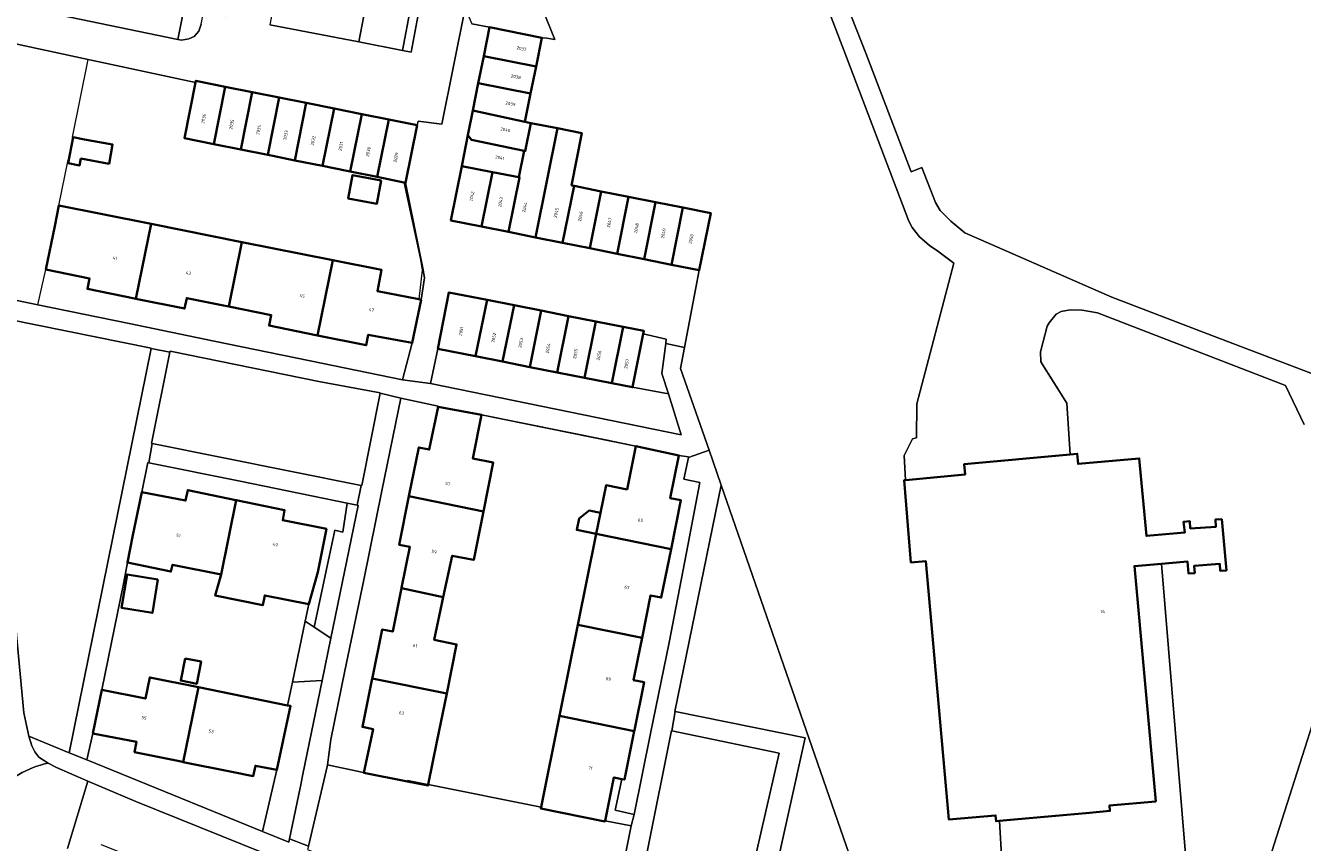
# Model space of a CAD drawing. Header units: metres. Extents: x 197700 to 204338, y 317132 to 325229.
# Tile 1003 of 1056: x 198874 to 199017, y 321594 to 321686. Entities that reach past the tile are written whole.
import ezdxf
from ezdxf.enums import TextEntityAlignment as Align

# ---------------------------------------------------------------- set-up
doc = ezdxf.new("R2010")
doc.units = ezdxf.units.M
for name, color, linetype, lineweight in [('B-WE-GR-BEPLANTING_CULTUUR_BODEMBEDEKKER-GV', 90, 'Continuous', 18), ('B-WE-GR-BEPLANTING_CULTUUR_HEESTERS-GV', 90, 'Continuous', 18), ('B-WE-GR-GROENVOORZIENING-GV', 80, 'Continuous', 18), ('B-WE-IE-TERREINAFSCHEIDING_KUNSTMATIG_HEKWERK-G', 20, 'IE-TERREINAFSCHEIDING-KUNSTMATIG', 18), ('B-WE-IE-TERREINAFSCHEIDING_KUNSTMATIG_MUUR-G', 90, 'IE-TERREINAFSCHEIDING-KUNSTMATIG-DICHT', 18), ('B-WE-OG-BEBOUWING-GV', 7, 'Continuous', 35), ('B-WE-OG-BEBOUWING-T18', 10, 'Continuous', 18), ('B-WE-OG-TERREIN_CULTUURSCHEIDING-GV', 7, 'Continuous', 18), ('B-WE-OG-TERREIN_ERF-GV', 7, 'Continuous', 18), ('B-WE-VH-VERHARDING_ASFALT-GV', 252, 'Continuous', 18), ('B-WE-VH-VERHARDING_BETONSTRAATSTEEN-GV', 252, 'Continuous', 18), ('B-WE-VH-VERHARDING_OPEN-GV', 252, 'Continuous', 18), ('B-WE-VH-VERHARDING_TEGEL-GV', 252, 'Continuous', 18)]:
    doc.layers.add(name, color=color, linetype=linetype, lineweight=lineweight)
doc.styles.add('NLCS-ISO-M200-T18', font='NLCS-ISO.ttf', dxfattribs={"height": 0.36})
doc.linetypes.add('IE-TERREINAFSCHEIDING-KUNSTMATIG', pattern='A,4,[82,NLCS.SHX,S=0.75,R=90,X=0,Y=0],4,-2', length=10)
doc.linetypes.add('IE-TERREINAFSCHEIDING-KUNSTMATIG-DICHT', pattern='A,8,-1,[82,NLCS.SHX,S=0.75,R=90,X=0,Y=0],-1', length=10)

msp = doc.modelspace()

# ---------------------------------------------------------------- linework, layer by layer
at = {"layer": 'B-WE-GR-BEPLANTING_CULTUUR_BODEMBEDEKKER-GV'}
msp.add_lwpolyline([(198915.918, 321683.308), (198916.863, 321688.217), (198911.953, 321689.163), (198911.008, 321684.253)], close=True, dxfattribs=at)
at = {"layer": 'B-WE-GR-BEPLANTING_CULTUUR_HEESTERS-GV'}
msp.add_lwpolyline([(198941.752, 321645.5), (198945.769, 321644.754), (198945.044, 321647.058), (198945.466, 321650.412), (198945.529, 321650.912), (198942.934, 321651.504)], close=True, dxfattribs=at)
at = {"layer": 'B-WE-GR-GROENVOORZIENING-GV'}
for points in [[(198929.277, 321693.812), (198928.25, 321693.389), (198926.712, 321697.189), (198924.584, 321696.239), (198924.57, 321696.172), (198922.939, 321688.035), (198923.694, 321686.293), (198925.682, 321685.912), (198931.562, 321684.719), (198932.13, 321684.67), (198933.013, 321684.514), (198929.931, 321692.182)], [(198868.951, 321653.663), (198870.674, 321637.618), (198873.409, 321608.949), (198873.961, 321606.345), (198878.504, 321604.463), (198887.695, 321649.836), (198887.705, 321649.884), (198871.805, 321653.088)], [(198913.404, 321644.84), (198913.409, 321644.865), (198906.534, 321646.128), (198889.838, 321649.547), (198889.819, 321649.455), (198887.753, 321639.204), (198887.837, 321639.187), (198911.286, 321634.486), (198911.374, 321634.468)], [(198924.125, 321648.97), (198919.891, 321649.804), (198919.054, 321645.906), (198947.217, 321640.147), (198945.769, 321644.754), (198941.752, 321645.5), (198939.432, 321645.957), (198936.358, 321646.562), (198933.283, 321647.167), (198930.219, 321647.771), (198927.159, 321648.373)], [(198906, 321618.587), (198908.314, 321629.478), (198909.21, 321629.254), (198909.699, 321632.495), (198897.682, 321634.941), (198887.454, 321637.013), (198887.338, 321637.036), (198886.66, 321633.72), (198891.58, 321632.78), (198891.81, 321633.96), (198897.221, 321632.84), (198897.239, 321632.836), (198902.68, 321631.71), (198902.47, 321630.58), (198907.39, 321629.61), (198906.4, 321624.76), (198905.411, 321621.138), (198905.011, 321619.244)], [(198946.527, 321609.115), (198961.134, 321606.158), (198957.434, 321589.631), (198957.525, 321589.639), (198966.977, 321590.423), (198951.706, 321634.526), (198946.481, 321609.124)], [(198909.699, 321632.495), (198909.21, 321629.254), (198908.314, 321629.478), (198906, 321618.587), (198907.876, 321617.341), (198910.947, 321632.241), (198910.837, 321632.263)], [(198906, 321618.587), (198905.011, 321619.244), (198903.565, 321612.403), (198906.898, 321612.596), (198907.876, 321617.341)], [(198951.572, 321575.554), (198958.195, 321604.438), (198946.138, 321606.957), (198946.129, 321606.959), (198940.688, 321579.919), (198940.577, 321579.37), (198951.45, 321575.022)], [(198918.813, 321600.909), (198918.79, 321600.792), (198916.47, 321601.26), (198911.58, 321602.24), (198911.34, 321602.291), (198907.497, 321603.116), (198907.493, 321603.087), (198905.354, 321593.991), (198905.271, 321593.636), (198938.366, 321580.192), (198938.505, 321580.889), (198941.573, 321596.264), (198938.656, 321596.858), (198938.64, 321596.78), (198931.44, 321598.23), (198931.47, 321598.382)]]:
    msp.add_lwpolyline(points, close=True, dxfattribs=at)
at = {"layer": 'B-WE-IE-TERREINAFSCHEIDING_KUNSTMATIG_HEKWERK-G'}
for points in [[(198890.71, 321684.523), (198896.724, 321714.707)], [(198872.13, 321684.107), (198880.65, 321682.282)], [(198878.896, 321673.555), (198880.65, 321682.282)], [(198880.65, 321682.282), (198892.701, 321679.701)], [(198877.359, 321665.908), (198878.39, 321671.039)], [(198874.974, 321654.75), (198875.89, 321658.71)]]:
    msp.add_lwpolyline(points, dxfattribs=at)
at = {"layer": 'B-WE-IE-TERREINAFSCHEIDING_KUNSTMATIG_MUUR-G'}
for points in [[(198916.086, 321668.493), (198917.928, 321659.784), (198918.139, 321658.645), (198917.76, 321655.368)], [(198924.79, 321642.41), (198942.113, 321638.905)], [(198884.643, 321623.617), (198885.05, 321625.82)], [(198882.16, 321611.55), (198884.643, 321623.617)], [(198905.411, 321621.138), (198905.011, 321619.244)], [(198905.011, 321619.244), (198903.565, 321612.403)], [(198903.565, 321612.403), (198903.015, 321609.8)], [(198931.47, 321598.382), (198916.492, 321601.372)]]:
    msp.add_lwpolyline(points, dxfattribs=at)
at = {"layer": 'B-WE-OG-BEBOUWING-GV'}
for points in [[(198925.682, 321685.912), (198925.032, 321682.647), (198930.908, 321681.494), (198931.562, 321684.719)], [(198924.426, 321679.608), (198930.291, 321678.457), (198930.908, 321681.494), (198925.032, 321682.647)], [(198896.006, 321679.233), (198892.739, 321679.89), (198892.701, 321679.701), (198891.446, 321673.458), (198894.754, 321672.793)], [(198897.784, 321672.183), (198899.036, 321678.624), (198896.006, 321679.233), (198894.754, 321672.793)], [(198923.82, 321676.568), (198929.646, 321675.277), (198930.291, 321678.457), (198924.426, 321679.608)], [(198899.036, 321678.624), (198897.784, 321672.183), (198900.814, 321671.573), (198902.074, 321678.014)], [(198903.843, 321670.964), (198905.114, 321677.402), (198902.074, 321678.014), (198900.814, 321671.573), (198901.353, 321671.465)], [(198905.114, 321677.402), (198903.843, 321670.964), (198906.933, 321670.342), (198908.233, 321676.775)], [(198910.053, 321669.713), (198911.342, 321676.151), (198908.233, 321676.775), (198906.933, 321670.342), (198909.674, 321669.79)], [(198923.267, 321673.79), (198923.66, 321673.25), (198929.56, 321672.03), (198929.69, 321672), (198930.311, 321675.147), (198929.646, 321675.277), (198923.82, 321676.568)], [(198913.082, 321669.101), (198914.382, 321675.54), (198911.342, 321676.151), (198910.053, 321669.713)], [(198916.256, 321668.459), (198917.564, 321674.9), (198914.382, 321675.54), (198913.082, 321669.101), (198916.086, 321668.493)], [(198930.311, 321675.147), (198929.69, 321672), (198929.56, 321672.03), (198928.98, 321669.06), (198929.06, 321669.04), (198927.835, 321662.927), (198930.854, 321662.32), (198932.12, 321668.64), (198933.301, 321674.565)], [(198878.95, 321673.551), (198878.406, 321670.638), (198879.683, 321670.399), (198879.821, 321671.155), (198882.98, 321670.577), (198883.375, 321672.736), (198880.217, 321673.315)], [(198929.56, 321672.03), (198923.66, 321673.25), (198923.267, 321673.79), (198922.575, 321670.317), (198926.03, 321669.63), (198928.98, 321669.06)], [(198933.896, 321661.708), (198935.181, 321668.087), (198934.897, 321668.143), (198936.045, 321674.03), (198933.301, 321674.565), (198932.12, 321668.64), (198930.854, 321662.32)], [(198913.524, 321668.716), (198910.32, 321669.303), (198909.838, 321666.672), (198913.042, 321666.085)], [(198924.796, 321663.538), (198926.03, 321669.63), (198922.575, 321670.317), (198921.362, 321664.229)], [(198928.98, 321669.06), (198926.03, 321669.63), (198924.796, 321663.538), (198927.835, 321662.927), (198929.06, 321669.04)], [(198936.954, 321661.092), (198938.223, 321667.483), (198935.181, 321668.087), (198933.896, 321661.708)], [(198936.954, 321661.092), (198940.013, 321660.477), (198941.285, 321666.875), (198938.223, 321667.483)], [(198943.043, 321659.867), (198944.324, 321666.272), (198941.285, 321666.875), (198940.013, 321660.477)], [(198887.7, 321663.839), (198882.25, 321664.93), (198877.359, 321665.908), (198876.881, 321663.564), (198875.89, 321658.71), (198880.8, 321657.72), (198880.56, 321656.54), (198885.849, 321655.471), (198885.996, 321655.441)], [(198946.102, 321659.252), (198947.377, 321665.666), (198944.324, 321666.272), (198943.043, 321659.867)], [(198947.377, 321665.666), (198946.102, 321659.252), (198949.235, 321658.622), (198950.526, 321665.041)], [(198896.442, 321654.55), (198897.899, 321661.797), (198887.7, 321663.839), (198885.996, 321655.441), (198891.46, 321654.33), (198891.7, 321655.51), (198895.643, 321654.711)], [(198897.899, 321661.797), (198896.442, 321654.55), (198901.18, 321653.59), (198900.94, 321652.42), (198906.181, 321651.36), (198906.382, 321651.32), (198908.111, 321659.753)], [(198917.76, 321655.368), (198913.1, 321656.3), (198913.57, 321658.66), (198908.111, 321659.753), (198906.382, 321651.32), (198911.84, 321650.22), (198912.07, 321651.4), (198917.01, 321650.47), (198918, 321655.32)], [(198924.125, 321648.97), (198925.417, 321655.295), (198921.138, 321656.137), (198919.891, 321649.804)], [(198925.417, 321655.295), (198924.125, 321648.97), (198927.159, 321648.373), (198928.449, 321654.698)], [(198930.219, 321647.771), (198931.498, 321654.097), (198928.449, 321654.698), (198927.159, 321648.373)], [(198931.498, 321654.097), (198930.219, 321647.771), (198933.283, 321647.167), (198934.561, 321653.494)], [(198936.358, 321646.562), (198937.633, 321652.889), (198934.561, 321653.494), (198933.283, 321647.167)], [(198939.432, 321645.957), (198940.705, 321652.285), (198937.633, 321652.889), (198936.358, 321646.562)], [(198940.705, 321652.285), (198939.432, 321645.957), (198941.752, 321645.5), (198942.934, 321651.504), (198942.999, 321651.833)], [(198919.92, 321643.29), (198918.93, 321638.5), (198917.75, 321638.74), (198916.647, 321633.27), (198925.007, 321631.569), (198926.11, 321637.04), (198923.8, 321637.51), (198924.79, 321642.41)], [(198937.675, 321629.049), (198946.06, 321627.34), (198947.17, 321632.81), (198945.98, 321633.05), (198946.95, 321637.85), (198942.113, 321638.905), (198941.12, 321634.04), (198938.78, 321634.51), (198938.15, 321631.395)], [(198972.364, 321635.082), (198972.23, 321635.07), (198972.99, 321625.84), (198974.66, 321625.99), (198977.245, 321596.979), (198982.492, 321597.449), (198982.55, 321596.8), (198982.941, 321596.835), (198984.57, 321596.982), (198993.016, 321597.743), (198995.32, 321597.95), (198995.27, 321598.56), (199000.47, 321599.02), (198998.067, 321625.429), (199001.114, 321625.696), (199004.021, 321625.95), (199004.15, 321624.58), (199004.85, 321624.64), (199004.78, 321625.44), (199007.65, 321625.69), (199007.71, 321624.89), (199008.41, 321624.95), (199007.87, 321630.68), (199007.17, 321630.64), (199007.22, 321629.84), (199004.35, 321629.66), (199004.3, 321630.46), (199003.6, 321630.41), (199003.715, 321629.188), (198999.413, 321628.819), (198998.62, 321637.52), (198991.76, 321636.9), (198991.66, 321638.04), (198990.86, 321637.966), (198978.97, 321636.87), (198979.08, 321635.71)], [(198897.239, 321632.836), (198897.221, 321632.84), (198891.81, 321633.96), (198891.58, 321632.78), (198886.66, 321633.72), (198885.67, 321628.9), (198885.05, 321625.82), (198889.92, 321624.81), (198890.12, 321625.57), (198895.558, 321624.48)], [(198895.558, 321624.48), (198894.91, 321622.12), (198900.24, 321621.04), (198900.46, 321622.13), (198905.411, 321621.138), (198906.4, 321624.76), (198907.39, 321629.61), (198902.47, 321630.58), (198902.68, 321631.71), (198897.239, 321632.836)], [(198916.647, 321633.27), (198915.55, 321627.83), (198916.74, 321627.59), (198915.809, 321622.973), (198915.805, 321622.952), (198920.501, 321621.953), (198921.514, 321626.584), (198923.693, 321626.174), (198923.91, 321626.13), (198925.007, 321631.569)], [(198935.737, 321630.787), (198935.476, 321629.494), (198937.675, 321629.049), (198938.15, 321631.395), (198936.866, 321631.655)], [(198942.82, 321617.39), (198943.77, 321622.14), (198944.96, 321621.9), (198946.06, 321627.34), (198937.675, 321629.049), (198935.61, 321618.84)], [(198888.474, 321623.92), (198885.015, 321624.49), (198884.397, 321620.739), (198887.856, 321620.169)], [(198912.548, 321612.936), (198912.526, 321612.825), (198920.881, 321611.144), (198921.99, 321616.63), (198919.482, 321617.164), (198920.501, 321621.953), (198915.805, 321622.952), (198914.82, 321618.07), (198913.63, 321618.31)], [(198941.93, 321606.9), (198941.951, 321607.003), (198943.04, 321612.39), (198941.86, 321612.63), (198942.34, 321615.01), (198942.82, 321617.39), (198935.61, 321618.84), (198933.542, 321608.62)], [(198891.523, 321615.07), (198891.025, 321612.58), (198892.823, 321612.221), (198893.32, 321614.711)], [(198882.16, 321611.55), (198881.17, 321606.64), (198886.08, 321605.69), (198885.85, 321604.53), (198891.062, 321603.48), (198891.308, 321603.431), (198893.011, 321611.825), (198887.55, 321612.93), (198887.07, 321610.56)], [(198920.881, 321611.144), (198912.526, 321612.825), (198911.43, 321607.38), (198912.61, 321607.14), (198911.58, 321602.24), (198916.47, 321601.26), (198918.79, 321600.792), (198918.813, 321600.909), (198919.78, 321605.7)], [(198903.015, 321609.8), (198893.011, 321611.825), (198891.308, 321603.431), (198896.75, 321602.34), (198899.172, 321601.859), (198899.405, 321603.03), (198901.82, 321602.55), (198903.36, 321609.73)], [(198933.542, 321608.62), (198931.47, 321598.382), (198931.44, 321598.23), (198938.64, 321596.78), (198938.656, 321596.858), (198939.65, 321601.71), (198940.524, 321601.532), (198940.83, 321601.47), (198941.93, 321606.9)]]:
    msp.add_lwpolyline(points, close=True, dxfattribs=at)
at = {"layer": 'B-WE-OG-TERREIN_CULTUURSCHEIDING-GV'}
msp.add_lwpolyline([(198904.733, 321602.093), (198906.898, 321612.596), (198903.565, 321612.403), (198903.015, 321609.8), (198903.36, 321609.73), (198901.82, 321602.55), (198900.193, 321595.652), (198903.166, 321594.44), (198903.245, 321594.821), (198904.426, 321600.546), (198904.456, 321600.69), (198904.691, 321601.882)], close=True, dxfattribs=at)
at = {"layer": 'B-WE-OG-TERREIN_ERF-GV'}
for points in [[(198877.48, 321687.255), (198890.71, 321684.523), (198896.724, 321714.707)], [(198983.21, 321592.282), (198982.941, 321596.835), (198982.55, 321596.8), (198982.492, 321597.449), (198977.245, 321596.979), (198974.66, 321625.99), (198972.99, 321625.84), (198972.23, 321635.07), (198972.364, 321635.082), (198972.221, 321637.838), (198973.179, 321639.726), (198973.608, 321639.81), (198973.653, 321643.63), (198977.791, 321659.411), (198976.001, 321660.769), (198975.058, 321661.401), (198973.956, 321662.378), (198973.122, 321663.431), (198972.737, 321664.135), (198965.471, 321683.33), (198959.254, 321699.555)], [(198963.016, 321695.457), (198967.932, 321682.991), (198973.001, 321669.682), (198974.215, 321670.152), (198975.74, 321666.244), (198976.261, 321665.353), (198977.453, 321664.139), (198979.021, 321662.846), (198995.534, 321655.617), (199006.746, 321651.321), (199030.544, 321642.242), (199030.616, 321642.214), (199047.096, 321693.433)], [(198929.931, 321692.182), (198933.013, 321684.514), (198932.13, 321684.67), (198931.562, 321684.719), (198930.908, 321681.494), (198930.291, 321678.457), (198929.646, 321675.277), (198930.311, 321675.147), (198933.301, 321674.565), (198936.045, 321674.03), (198934.897, 321668.143), (198935.181, 321668.087), (198938.223, 321667.483), (198941.285, 321666.875), (198944.324, 321666.272), (198947.377, 321665.666), (198950.526, 321665.041), (198949.235, 321658.622), (198947.561, 321649.954), (198947.106, 321647.6), (198950.328, 321638.444), (198951.706, 321634.526), (198966.977, 321590.423)], [(198871.578, 321655.447), (198874.974, 321654.75), (198885.252, 321652.639), (198894.799, 321650.678), (198905.572, 321648.465), (198915.909, 321646.341), (198917.01, 321650.47), (198912.07, 321651.4), (198911.84, 321650.22), (198906.382, 321651.32), (198906.181, 321651.36), (198900.94, 321652.42), (198901.18, 321653.59), (198896.442, 321654.55), (198895.643, 321654.711), (198891.7, 321655.51), (198891.46, 321654.33), (198885.996, 321655.441), (198885.849, 321655.471), (198880.56, 321656.54), (198880.8, 321657.72), (198875.89, 321658.71), (198876.881, 321663.564), (198877.359, 321665.908), (198882.25, 321664.93), (198887.7, 321663.839), (198897.899, 321661.797), (198908.111, 321659.753), (198913.57, 321658.66), (198913.1, 321656.3), (198917.76, 321655.368), (198918, 321655.32), (198918.405, 321657.77), (198918.185, 321658.866), (198916.256, 321668.459), (198916.086, 321668.493), (198913.082, 321669.101), (198910.053, 321669.713), (198909.674, 321669.79), (198906.933, 321670.342), (198903.843, 321670.964), (198901.353, 321671.465), (198900.814, 321671.573), (198897.784, 321672.183), (198894.754, 321672.793), (198891.446, 321673.458), (198892.701, 321679.701), (198880.65, 321682.282), (198872.13, 321684.107)], [(199017.12, 321641.305), (199015.025, 321645.698), (198993.929, 321653.861), (198992.192, 321654.146), (198990.879, 321654.18), (198989.856, 321654.008), (198989.304, 321653.693), (198988.488, 321652.731), (198988.284, 321652.371), (198987.548, 321649.484), (198987.568, 321648.346), (198990.472, 321643.696), (198990.86, 321637.966), (198991.66, 321638.04), (198991.76, 321636.9), (198998.62, 321637.52), (198999.413, 321628.819), (199003.715, 321629.188), (199003.6, 321630.41), (199004.3, 321630.46), (199004.35, 321629.66), (199007.22, 321629.84), (199007.17, 321630.64), (199007.87, 321630.68), (199008.41, 321624.95), (199007.71, 321624.89), (199007.65, 321625.69), (199004.78, 321625.44), (199004.85, 321624.64), (199004.15, 321624.58), (199004.021, 321625.95), (199001.114, 321625.696), (199003.798, 321593.105)], [(199013.482, 321593.403), (199021.781, 321619.296)]]:
    msp.add_lwpolyline(points, dxfattribs=at)
for points in [[(198878.406, 321670.638), (198878.95, 321673.551), (198880.217, 321673.315), (198883.375, 321672.736), (198882.98, 321670.577), (198879.821, 321671.155), (198879.683, 321670.399)], [(198913.524, 321668.716), (198913.042, 321666.085), (198909.838, 321666.672), (198910.32, 321669.303)], [(198915.809, 321622.973), (198916.74, 321627.59), (198915.55, 321627.83), (198916.647, 321633.27), (198917.75, 321638.74), (198918.93, 321638.5), (198919.92, 321643.29), (198919.94, 321643.382), (198915.746, 321644.281), (198913.615, 321633.859), (198911.568, 321623.893), (198909.436, 321613.66), (198907.861, 321605.975), (198907.497, 321603.116), (198911.34, 321602.291), (198911.58, 321602.24), (198912.61, 321607.14), (198911.43, 321607.38), (198912.526, 321612.825), (198912.548, 321612.936), (198913.63, 321618.31), (198914.82, 321618.07), (198915.805, 321622.952)], [(198931.47, 321598.382), (198933.542, 321608.62), (198935.61, 321618.84), (198937.675, 321629.049), (198935.476, 321629.494), (198935.737, 321630.787), (198936.866, 321631.655), (198938.15, 321631.395), (198938.78, 321634.51), (198941.12, 321634.04), (198942.113, 321638.905), (198939.765, 321639.38), (198938.88, 321639.559), (198924.79, 321642.41), (198923.8, 321637.51), (198926.11, 321637.04), (198925.007, 321631.569), (198923.91, 321626.13), (198923.693, 321626.174), (198921.514, 321626.584), (198920.501, 321621.953), (198919.482, 321617.164), (198921.99, 321616.63), (198920.881, 321611.144), (198919.78, 321605.7), (198918.813, 321600.909)], [(198941.951, 321607.003), (198941.93, 321606.9), (198940.83, 321601.47), (198940.524, 321601.532), (198939.792, 321598.044), (198941.916, 321597.563), (198943.766, 321606.628), (198945.853, 321616.858), (198947.794, 321626.963), (198949.303, 321634.803), (198947.488, 321635.202), (198948.008, 321637.627), (198948.019, 321637.68), (198946.95, 321637.85), (198945.98, 321633.05), (198947.17, 321632.81), (198946.06, 321627.34), (198944.96, 321621.9), (198943.77, 321622.14), (198942.82, 321617.39), (198942.34, 321615.01), (198941.86, 321612.63), (198943.04, 321612.39)], [(198893.011, 321611.825), (198903.015, 321609.8), (198903.565, 321612.403), (198905.011, 321619.244), (198905.411, 321621.138), (198900.46, 321622.13), (198900.24, 321621.04), (198894.91, 321622.12), (198895.558, 321624.48), (198890.12, 321625.57), (198889.92, 321624.81), (198885.05, 321625.82), (198884.643, 321623.617), (198882.16, 321611.55), (198887.07, 321610.56), (198887.55, 321612.93)], [(198983.21, 321592.282), (198977.678, 321591.856), (198977.702, 321591.312), (199003.798, 321593.105), (199001.114, 321625.696), (198998.067, 321625.429), (199000.47, 321599.02), (198995.27, 321598.56), (198995.32, 321597.95), (198993.016, 321597.743), (198984.57, 321596.982), (198982.941, 321596.835)], [(198888.474, 321623.92), (198887.856, 321620.169), (198884.397, 321620.739), (198885.015, 321624.49)], [(198891.523, 321615.07), (198893.32, 321614.711), (198892.823, 321612.221), (198891.025, 321612.58)], [(198896.75, 321602.34), (198891.308, 321603.431), (198891.062, 321603.48), (198885.85, 321604.53), (198886.08, 321605.69), (198881.17, 321606.64), (198880.497, 321603.67), (198890.227, 321599.714), (198900.193, 321595.652), (198901.82, 321602.55), (198899.405, 321603.03), (198899.172, 321601.859)]]:
    msp.add_lwpolyline(points, close=True, dxfattribs=at)
at = {"layer": 'B-WE-VH-VERHARDING_ASFALT-GV'}
for points in [[(198876.16, 321603.329), (198875.117, 321603.984), (198874.638, 321604.568), (198874.297, 321605.252), (198873.961, 321606.345), (198873.409, 321608.949), (198870.674, 321637.618), (198868.951, 321653.663), (198868.098, 321662.452), (198868.049, 321670.943), (198868.344, 321677.548), (198868.536, 321679.928), (198869.167, 321684.664), (198870.199, 321691.25), (198871.669, 321698.462), (198865.869, 321699.322)], [(198919.147, 321695.11), (198916.9, 321683.119), (198915.918, 321683.308), (198911.008, 321684.253), (198901.012, 321686.177)], [(198872.479, 321688.291), (198872.13, 321684.107), (198880.65, 321682.282), (198892.701, 321679.701), (198892.739, 321679.89), (198896.006, 321679.233), (198899.036, 321678.624), (198902.074, 321678.014), (198905.114, 321677.402), (198908.233, 321676.775), (198911.342, 321676.151), (198914.382, 321675.54), (198917.564, 321674.9), (198917.682, 321675.373), (198920.345, 321675.028), (198922.939, 321688.035)], [(198893.336, 321686.243), (198893.051, 321685.444), (198892.53, 321684.877), (198891.933, 321684.609), (198891.096, 321684.443), (198890.71, 321684.523), (198877.48, 321687.255)], [(198882.049, 321594.186), (198882.165, 321594.15), (198882.277, 321594.112), (198927.639, 321575.797), (198929.29, 321575.134), (198958.435, 321563.372), (198960.709, 321568.911), (198885.986, 321598.993), (198880.619, 321601.292), (198878.301, 321593.75)]]:
    msp.add_lwpolyline(points, dxfattribs=at)
msp.add_lwpolyline([(198870.051, 321599.851, -0.1496602), (198876.16, 321603.329)], format="xyb", dxfattribs=at)
at = {"layer": 'B-WE-VH-VERHARDING_BETONSTRAATSTEEN-GV'}
msp.add_lwpolyline([(198876.16, 321603.329, 0.1496602), (198870.051, 321599.851)], format="xyb", dxfattribs=at)
msp.add_lwpolyline([(198878.301, 321593.75), (198880.619, 321601.292), (198877.102, 321602.811), (198876.16, 321603.329)], dxfattribs=at)
at = {"layer": 'B-WE-VH-VERHARDING_OPEN-GV'}
for points in [[(198959.254, 321699.555), (198965.471, 321683.33), (198972.737, 321664.135), (198973.122, 321663.431), (198973.956, 321662.378), (198975.058, 321661.401), (198976.001, 321660.769), (198977.791, 321659.411), (198973.653, 321643.63), (198973.608, 321639.81), (198973.179, 321639.726), (198972.221, 321637.838), (198972.364, 321635.082), (198979.08, 321635.71), (198978.97, 321636.87), (198990.86, 321637.966), (198990.472, 321643.696), (198987.568, 321648.346), (198987.548, 321649.484), (198988.284, 321652.371), (198988.488, 321652.731), (198989.304, 321653.693), (198989.856, 321654.008), (198990.879, 321654.18), (198992.192, 321654.146), (198993.929, 321653.861), (199015.025, 321645.698), (199017.12, 321641.305)], [(199030.544, 321642.242), (199006.746, 321651.321), (198995.534, 321655.617), (198979.021, 321662.846), (198977.453, 321664.139), (198976.261, 321665.353), (198975.74, 321666.244), (198974.215, 321670.152), (198973.001, 321669.682), (198967.932, 321682.991), (198963.016, 321695.457)]]:
    msp.add_lwpolyline(points, dxfattribs=at)
msp.add_lwpolyline([(198940.524, 321601.532), (198939.65, 321601.71), (198938.656, 321596.858), (198941.573, 321596.264), (198941.916, 321597.563), (198939.792, 321598.044)], close=True, dxfattribs=at)
at = {"layer": 'B-WE-VH-VERHARDING_TEGEL-GV'}
for points in [[(198890.71, 321684.523), (198891.096, 321684.443), (198891.933, 321684.609), (198892.53, 321684.877), (198893.051, 321685.444), (198893.336, 321686.243), (198893.601, 321687.604), (198895.931, 321699.58), (198897.451, 321707.39), (198897.505, 321707.654), (198899.203, 321716.015), (198905.843, 321748.699), (198903.53, 321749.162), (198902.962, 321746.088), (198901.672, 321739.567), (198901.014, 321736.239), (198900.424, 321733.257), (198899.083, 321726.55), (198897.173, 321717.018), (198896.877, 321714.687), (198896.724, 321714.707)], [(198911.008, 321684.253), (198911.953, 321689.163), (198916.863, 321688.217), (198915.918, 321683.308), (198916.9, 321683.119), (198919.147, 321695.11), (198910.801, 321696.717), (198909.855, 321691.807), (198904.946, 321692.753), (198905.891, 321697.663), (198895.931, 321699.58), (198893.601, 321687.604), (198896.102, 321687.123), (198897.047, 321692.032), (198901.957, 321691.087), (198901.012, 321686.177)], [(198887.695, 321649.836), (198878.504, 321604.463), (198880.497, 321603.67), (198881.17, 321606.64), (198882.16, 321611.55), (198884.643, 321623.617), (198885.05, 321625.82), (198885.67, 321628.9), (198886.66, 321633.72), (198887.338, 321637.036), (198887.454, 321637.013), (198887.837, 321639.187), (198887.753, 321639.204), (198889.819, 321649.455)], [(198906.898, 321612.596), (198904.733, 321602.093), (198904.691, 321601.882), (198904.456, 321600.69), (198904.426, 321600.546), (198903.245, 321594.821), (198905.354, 321593.991), (198907.493, 321603.087), (198907.497, 321603.116), (198907.861, 321605.975), (198909.436, 321613.66), (198911.568, 321623.893), (198913.615, 321633.859), (198915.746, 321644.281), (198913.404, 321644.84), (198911.374, 321634.468), (198911.286, 321634.486), (198910.837, 321632.263), (198910.947, 321632.241), (198907.876, 321617.341)], [(198911.286, 321634.486), (198887.837, 321639.187), (198887.454, 321637.013), (198897.682, 321634.941), (198909.699, 321632.495), (198910.837, 321632.263)], [(198946.138, 321606.957), (198946.527, 321609.115), (198946.481, 321609.124), (198951.706, 321634.526), (198950.328, 321638.444), (198948.008, 321637.627), (198947.488, 321635.202), (198949.303, 321634.803), (198947.794, 321626.963), (198945.853, 321616.858), (198943.766, 321606.628), (198941.916, 321597.563), (198941.573, 321596.264), (198938.505, 321580.889), (198940.688, 321579.919), (198946.129, 321606.959)], [(198957.525, 321589.639), (198957.434, 321589.631), (198961.134, 321606.158), (198946.527, 321609.115), (198946.138, 321606.957), (198958.195, 321604.438), (198951.572, 321575.554), (198953.799, 321574.622), (198956.273, 321585.504), (198956.345, 321585.51)]]:
    msp.add_lwpolyline(points, close=True, dxfattribs=at)
for points in [[(198922.939, 321688.035), (198920.345, 321675.028), (198917.682, 321675.373), (198917.564, 321674.9), (198916.256, 321668.459), (198918.185, 321658.866), (198918.405, 321657.77), (198918, 321655.32), (198917.01, 321650.47), (198915.909, 321646.341), (198919.054, 321645.906), (198919.891, 321649.804), (198921.138, 321656.137), (198925.417, 321655.295), (198928.449, 321654.698), (198931.498, 321654.097), (198934.561, 321653.494), (198937.633, 321652.889), (198940.705, 321652.285), (198942.999, 321651.833), (198942.934, 321651.504), (198945.529, 321650.912), (198945.466, 321650.412), (198947.561, 321649.954), (198949.235, 321658.622), (198946.102, 321659.252), (198943.043, 321659.867), (198940.013, 321660.477), (198936.954, 321661.092), (198933.896, 321661.708), (198930.854, 321662.32), (198927.835, 321662.927), (198924.796, 321663.538), (198921.362, 321664.229), (198922.575, 321670.317), (198923.267, 321673.79), (198923.82, 321676.568), (198924.426, 321679.608), (198925.032, 321682.647), (198925.682, 321685.912), (198923.694, 321686.293)], [(198871.805, 321653.088), (198887.705, 321649.884), (198887.695, 321649.836), (198889.819, 321649.455), (198889.838, 321649.547), (198906.534, 321646.128), (198913.409, 321644.865), (198913.404, 321644.84), (198915.746, 321644.281), (198919.94, 321643.382), (198919.92, 321643.29), (198924.79, 321642.41), (198938.88, 321639.559), (198939.765, 321639.38), (198942.113, 321638.905), (198946.95, 321637.85), (198948.019, 321637.68), (198948.008, 321637.627), (198950.328, 321638.444), (198947.106, 321647.6), (198947.561, 321649.954), (198945.466, 321650.412), (198945.044, 321647.058), (198945.769, 321644.754), (198947.217, 321640.147), (198919.054, 321645.906), (198915.909, 321646.341), (198905.572, 321648.465), (198894.799, 321650.678), (198885.252, 321652.639), (198874.974, 321654.75), (198871.578, 321655.447)], [(199021.781, 321619.296), (199013.482, 321593.403)], [(198905.354, 321593.991), (198903.245, 321594.821), (198903.166, 321594.44), (198900.193, 321595.652), (198890.227, 321599.714), (198880.497, 321603.67), (198878.504, 321604.463), (198873.961, 321606.345), (198874.297, 321605.252), (198874.638, 321604.568), (198875.117, 321603.984), (198876.16, 321603.329), (198877.102, 321602.811), (198880.619, 321601.292), (198885.986, 321598.993), (198960.709, 321568.911)]]:
    msp.add_lwpolyline(points, dxfattribs=at)

# ---------------------------------------------------------------- texts
at = {"layer": 'B-WE-OG-BEBOUWING-T18', "style": 'NLCS-ISO-M200-T18'}
for s, rotation, p in [('2037', 348.7, (198929.28, 321683.499)), ('2038', 348.7, (198928.652, 321680.345)), ('2039', 348.7, (198928.046, 321677.306)), ('2036', 78.6, (198893.584, 321675.64)), ('2035', 78.6, (198896.733, 321675.007)), ('2034', 78.6, (198899.768, 321674.397)), ('2033', 78.6, (198902.805, 321673.787)), ('2032', 78.6, (198905.885, 321673.167)), ('2040', 348.7, (198927.467, 321674.398)), ('2031', 78.7, (198909, 321672.541)), ('2030', 78.6, (198912.074, 321671.924)), ('2029', 78.6, (198915.184, 321671.299)), ('2041', 348.7, (198926.844, 321671.272)), ('2042', 78.6, (198923.703, 321666.922)), ('2043', 78.6, (198926.922, 321666.281)), ('2044', 78.6, (198929.638, 321665.702)), ('2045', 78.6, (198933.164, 321665.083)), ('2046', 78.6, (198935.889, 321664.683)), ('2047', 78.6, (198939.125, 321663.984)), ('2048', 78.6, (198942.172, 321663.359)), ('2049', 78.6, (198945.203, 321662.766)), ('2050', 78.6, (198948.313, 321662.141)), ('41', 348.6, (198883.637, 321659.999)), ('43', 348.6, (198891.882, 321658.326)), ('45', 348.6, (198904.659, 321655.749)), ('47', 348.7, (198912.436, 321654.18)), ('2051', 78.9, (198922.505, 321651.791)), ('2052', 78.9, (198926.16, 321651.072)), ('2053', 78.8, (198929.2, 321650.473)), ('2054', 78.9, (198932.257, 321649.871)), ('2055', 78.9, (198935.324, 321649.267)), ('2056', 78.9, (198937.977, 321649.082)), ('2057', 78.9, (198941.079, 321648.134)), ('57', 348.6, (198921.01, 321634.669)), ('65', 348.6, (198942.636, 321630.58)), ('51', 349.2, (198890.778, 321628.861)), ('49', 348.4, (198901.636, 321627.841)), ('59', 348.6, (198919.472, 321627.044)), ('67', 348.6, (198941.108, 321623.034)), ('16', 5.2, (198994.514, 321620.332)), ('61', 348.7, (198917.344, 321616.491)), ('69', 348.6, (198939.035, 321612.766)), ('63', 348.7, (198915.826, 321608.949)), ('55', 348.7, (198886.907, 321608.397)), ('53', 348.7, (198894.446, 321606.881)), ('71', 348.6, (198937.01, 321602.761))]:
    msp.add_text(s, height=0.36, rotation=rotation, dxfattribs=at).set_placement(p, align=Align.MIDDLE)

doc.saveas('drawing.dxf')
